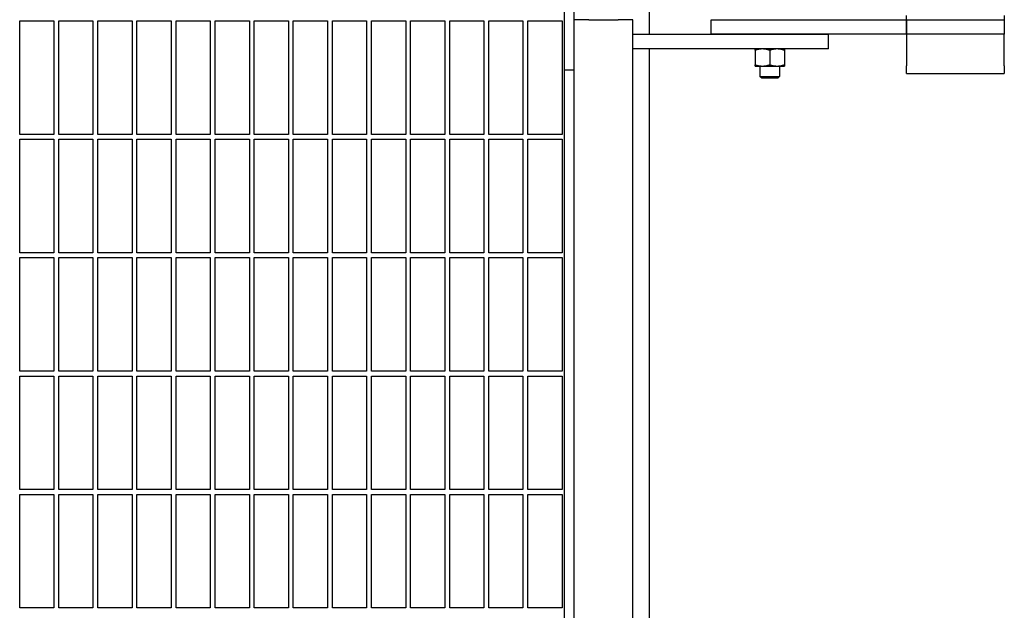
# Model space of a CAD drawing. Header units: inches. Extents: x 18 to 846, y -44 to 561.
# Tile 634 of 637: x 551 to 576, y 474 to 489. Entities that reach past the tile are written whole.
import ezdxf

# ---------------------------------------------------------------- set-up
doc = ezdxf.new("R2010")
doc.units = ezdxf.units.IN
doc.header["$LTSCALE"] = 24
doc.header["$MEASUREMENT"] = 0
doc.layers.add('Visible (ANSI)', color=7, linetype='Continuous', lineweight=30)

msp = doc.modelspace()

# ---------------------------------------------------------------- linework, layer by layer
at = {"layer": 'Visible (ANSI)'}
for p, q in [((566.67843, 488.63168), (566.67843, 492.00668)), ((564.50843, 487.7122), (564.50843, 491.7122)), ((564.75843, 489.00668), (564.75843, 490.2122)), ((550.57093, 486.06918), (550.57093, 488.97543)), ((550.57093, 488.97543), (551.44593, 488.97543)), ((551.44593, 488.97543), (551.44593, 486.06918)), ((551.57093, 486.06918), (551.57093, 488.97543)), ((551.57093, 488.97543), (552.44593, 488.97543)), ((552.44593, 488.97543), (552.44593, 486.06918)), ((552.57093, 486.06918), (552.57093, 488.97543)), ((552.57093, 488.97543), (553.44593, 488.97543)), ((553.44593, 488.97543), (553.44593, 486.06918)), ((553.57093, 486.06918), (553.57093, 488.97543)), ((553.57093, 488.97543), (554.44593, 488.97543)), ((554.44593, 488.97543), (554.44593, 486.06918)), ((554.57093, 486.06918), (554.57093, 488.97543)), ((554.57093, 488.97543), (555.44593, 488.97543)), ((555.44593, 488.97543), (555.44593, 486.06918)), ((555.57093, 486.06918), (555.57093, 488.97543)), ((555.57093, 488.97543), (556.44593, 488.97543)), ((556.44593, 488.97543), (556.44593, 486.06918)), ((556.57093, 486.06918), (556.57093, 488.97543)), ((556.57093, 488.97543), (557.44593, 488.97543)), ((557.44593, 488.97543), (557.44593, 486.06918)), ((557.57093, 486.06918), (557.57093, 488.97543)), ((557.57093, 488.97543), (558.44593, 488.97543)), ((558.44593, 488.97543), (558.44593, 486.06918)), ((558.57093, 486.06918), (558.57093, 488.97543)), ((558.57093, 488.97543), (559.44593, 488.97543)), ((559.44593, 488.97543), (559.44593, 486.06918)), ((559.57093, 486.06918), (559.57093, 488.97543)), ((559.57093, 488.97543), (560.44593, 488.97543)), ((560.44593, 488.97543), (560.44593, 486.06918)), ((560.57093, 486.06918), (560.57093, 488.97543)), ((560.57093, 488.97543), (561.44593, 488.97543)), ((561.44593, 488.97543), (561.44593, 486.06918)), ((561.57093, 486.06918), (561.57093, 488.97543)), ((561.57093, 488.97543), (562.44593, 488.97543)), ((562.44593, 488.97543), (562.44593, 486.06918)), ((562.57093, 486.06918), (562.57093, 488.97543)), ((562.57093, 488.97543), (563.44593, 488.97543)), ((563.44593, 488.97543), (563.44593, 486.06918)), ((563.57093, 486.06918), (563.57093, 488.97543)), ((563.57093, 488.97543), (564.44593, 488.97543)), ((564.44593, 488.97543), (564.44593, 486.06918)), ((564.75843, 410.50668), (564.75843, 489.00668)), ((565.13343, 489.00668), (564.75843, 489.00668)), ((565.13343, 489.00668), (565.88343, 489.00668)), ((566.25843, 489.00668), (565.88343, 489.00668)), ((566.25843, 488.63168), (566.25843, 489.00668)), ((568.25843, 489.00668), (573.25843, 489.00668)), ((568.25843, 488.63168), (568.25843, 489.00668)), ((569.38343, 489.00669), (569.38343, 489.00668)), ((570.13343, 489.00669), (570.13343, 489.00668)), ((573.25843, 489.00668), (573.25843, 489.11652)), ((573.25843, 489.00668), (575.75843, 489.00668)), ((573.25843, 488.63168), (573.25843, 489.00668)), ((573.25843, 489.00668), (573.25843, 488.63168)), ((575.75843, 489.11652), (575.75843, 489.00668)), ((575.75843, 489.00668), (575.75843, 488.63168)), ((566.25843, 488.63168), (571.25843, 488.63168)), ((566.25843, 488.25668), (566.25843, 488.63168)), ((573.25843, 488.63168), (568.25843, 488.63168)), ((571.25843, 488.25668), (571.25843, 488.63168)), ((575.75843, 488.63168), (573.25843, 488.63168)), ((573.25843, 488.63168), (573.25843, 487.82168)), ((575.75843, 487.82168), (575.75843, 488.63168)), ((571.25843, 488.25668), (566.25843, 488.25668)), ((566.25843, 410.50668), (566.25843, 488.25668)), ((566.67843, 410.50668), (566.67843, 488.25668)), ((569.38343, 488.22319), (569.38343, 487.85218)), ((569.75843, 488.22319), (569.75843, 487.85218)), ((570.13343, 488.22319), (570.13343, 487.85218)), ((564.50843, 410.75668), (564.50843, 487.7122)), ((564.75843, 487.7122), (564.50843, 487.7122)), ((569.38343, 487.81868), (569.57093, 487.81868)), ((569.50843, 487.81868), (569.50843, 487.55245)), ((569.57093, 487.81868), (569.94593, 487.81868)), ((569.94593, 487.81868), (570.13343, 487.81868)), ((570.00843, 487.81868), (570.00843, 487.55245)), ((573.25843, 487.63168), (573.25843, 487.82168)), ((573.25843, 487.63168), (575.75843, 487.63168)), ((575.75843, 487.82168), (575.75843, 487.63168)), ((569.50843, 487.55245), (570.00843, 487.55245)), ((569.55562, 487.50668), (569.50843, 487.55245)), ((569.96124, 487.50668), (569.55562, 487.50668)), ((569.96124, 487.50668), (570.00843, 487.55245)), ((551.44593, 486.06918), (550.57093, 486.06918)), ((550.57093, 483.03793), (550.57093, 485.94418)), ((550.57093, 485.94418), (551.44593, 485.94418)), ((551.44593, 485.94418), (551.44593, 483.03793)), ((552.44593, 486.06918), (551.57093, 486.06918)), ((551.57093, 483.03793), (551.57093, 485.94418)), ((551.57093, 485.94418), (552.44593, 485.94418)), ((552.44593, 485.94418), (552.44593, 483.03793)), ((553.44593, 486.06918), (552.57093, 486.06918)), ((552.57093, 483.03793), (552.57093, 485.94418)), ((552.57093, 485.94418), (553.44593, 485.94418)), ((553.44593, 485.94418), (553.44593, 483.03793)), ((554.44593, 486.06918), (553.57093, 486.06918)), ((553.57093, 483.03793), (553.57093, 485.94418)), ((553.57093, 485.94418), (554.44593, 485.94418)), ((554.44593, 485.94418), (554.44593, 483.03793)), ((555.44593, 486.06918), (554.57093, 486.06918)), ((554.57093, 483.03793), (554.57093, 485.94418)), ((554.57093, 485.94418), (555.44593, 485.94418)), ((555.44593, 485.94418), (555.44593, 483.03793)), ((556.44593, 486.06918), (555.57093, 486.06918)), ((555.57093, 483.03793), (555.57093, 485.94418)), ((555.57093, 485.94418), (556.44593, 485.94418)), ((556.44593, 485.94418), (556.44593, 483.03793)), ((557.44593, 486.06918), (556.57093, 486.06918)), ((556.57093, 483.03793), (556.57093, 485.94418)), ((556.57093, 485.94418), (557.44593, 485.94418)), ((557.44593, 485.94418), (557.44593, 483.03793)), ((558.44593, 486.06918), (557.57093, 486.06918)), ((557.57093, 483.03793), (557.57093, 485.94418)), ((557.57093, 485.94418), (558.44593, 485.94418)), ((558.44593, 485.94418), (558.44593, 483.03793)), ((559.44593, 486.06918), (558.57093, 486.06918)), ((558.57093, 483.03793), (558.57093, 485.94418)), ((558.57093, 485.94418), (559.44593, 485.94418)), ((559.44593, 485.94418), (559.44593, 483.03793)), ((560.44593, 486.06918), (559.57093, 486.06918)), ((559.57093, 483.03793), (559.57093, 485.94418)), ((559.57093, 485.94418), (560.44593, 485.94418)), ((560.44593, 485.94418), (560.44593, 483.03793)), ((561.44593, 486.06918), (560.57093, 486.06918)), ((560.57093, 483.03793), (560.57093, 485.94418)), ((560.57093, 485.94418), (561.44593, 485.94418)), ((561.44593, 485.94418), (561.44593, 483.03793)), ((562.44593, 486.06918), (561.57093, 486.06918)), ((561.57093, 483.03793), (561.57093, 485.94418)), ((561.57093, 485.94418), (562.44593, 485.94418)), ((562.44593, 485.94418), (562.44593, 483.03793)), ((563.44593, 486.06918), (562.57093, 486.06918)), ((562.57093, 483.03793), (562.57093, 485.94418)), ((562.57093, 485.94418), (563.44593, 485.94418)), ((563.44593, 485.94418), (563.44593, 483.03793)), ((564.44593, 486.06918), (563.57093, 486.06918)), ((563.57093, 483.03793), (563.57093, 485.94418)), ((563.57093, 485.94418), (564.44593, 485.94418)), ((564.44593, 485.94418), (564.44593, 483.03793)), ((551.44593, 483.03793), (550.57093, 483.03793)), ((550.57093, 480.00668), (550.57093, 482.91293)), ((550.57093, 482.91293), (551.44593, 482.91293)), ((551.44593, 482.91293), (551.44593, 480.00668)), ((552.44593, 483.03793), (551.57093, 483.03793)), ((551.57093, 480.00668), (551.57093, 482.91293)), ((551.57093, 482.91293), (552.44593, 482.91293)), ((552.44593, 482.91293), (552.44593, 480.00668)), ((553.44593, 483.03793), (552.57093, 483.03793)), ((552.57093, 480.00668), (552.57093, 482.91293)), ((552.57093, 482.91293), (553.44593, 482.91293)), ((553.44593, 482.91293), (553.44593, 480.00668)), ((554.44593, 483.03793), (553.57093, 483.03793)), ((553.57093, 480.00668), (553.57093, 482.91293)), ((553.57093, 482.91293), (554.44593, 482.91293)), ((554.44593, 482.91293), (554.44593, 480.00668)), ((555.44593, 483.03793), (554.57093, 483.03793)), ((554.57093, 480.00668), (554.57093, 482.91293)), ((554.57093, 482.91293), (555.44593, 482.91293)), ((555.44593, 482.91293), (555.44593, 480.00668)), ((556.44593, 483.03793), (555.57093, 483.03793)), ((555.57093, 480.00668), (555.57093, 482.91293)), ((555.57093, 482.91293), (556.44593, 482.91293)), ((556.44593, 482.91293), (556.44593, 480.00668)), ((557.44593, 483.03793), (556.57093, 483.03793)), ((556.57093, 480.00668), (556.57093, 482.91293)), ((556.57093, 482.91293), (557.44593, 482.91293)), ((557.44593, 482.91293), (557.44593, 480.00668)), ((558.44593, 483.03793), (557.57093, 483.03793)), ((557.57093, 480.00668), (557.57093, 482.91293)), ((557.57093, 482.91293), (558.44593, 482.91293)), ((558.44593, 482.91293), (558.44593, 480.00668)), ((559.44593, 483.03793), (558.57093, 483.03793)), ((558.57093, 480.00668), (558.57093, 482.91293)), ((558.57093, 482.91293), (559.44593, 482.91293)), ((559.44593, 482.91293), (559.44593, 480.00668)), ((560.44593, 483.03793), (559.57093, 483.03793)), ((559.57093, 480.00668), (559.57093, 482.91293)), ((559.57093, 482.91293), (560.44593, 482.91293)), ((560.44593, 482.91293), (560.44593, 480.00668)), ((561.44593, 483.03793), (560.57093, 483.03793)), ((560.57093, 480.00668), (560.57093, 482.91293)), ((560.57093, 482.91293), (561.44593, 482.91293)), ((561.44593, 482.91293), (561.44593, 480.00668)), ((562.44593, 483.03793), (561.57093, 483.03793)), ((561.57093, 480.00668), (561.57093, 482.91293)), ((561.57093, 482.91293), (562.44593, 482.91293)), ((562.44593, 482.91293), (562.44593, 480.00668)), ((563.44593, 483.03793), (562.57093, 483.03793)), ((562.57093, 480.00668), (562.57093, 482.91293)), ((562.57093, 482.91293), (563.44593, 482.91293)), ((563.44593, 482.91293), (563.44593, 480.00668)), ((564.44593, 483.03793), (563.57093, 483.03793)), ((563.57093, 480.00668), (563.57093, 482.91293)), ((563.57093, 482.91293), (564.44593, 482.91293)), ((564.44593, 482.91293), (564.44593, 480.00668)), ((551.44593, 480.00668), (550.57093, 480.00668)), ((550.57093, 476.97543), (550.57093, 479.88168)), ((550.57093, 479.88168), (551.44593, 479.88168)), ((551.44593, 479.88168), (551.44593, 476.97543)), ((552.44593, 480.00668), (551.57093, 480.00668)), ((551.57093, 476.97543), (551.57093, 479.88168)), ((551.57093, 479.88168), (552.44593, 479.88168)), ((552.44593, 479.88168), (552.44593, 476.97543)), ((553.44593, 480.00668), (552.57093, 480.00668)), ((552.57093, 476.97543), (552.57093, 479.88168)), ((552.57093, 479.88168), (553.44593, 479.88168)), ((553.44593, 479.88168), (553.44593, 476.97543)), ((554.44593, 480.00668), (553.57093, 480.00668)), ((553.57093, 476.97543), (553.57093, 479.88168)), ((553.57093, 479.88168), (554.44593, 479.88168)), ((554.44593, 479.88168), (554.44593, 476.97543)), ((555.44593, 480.00668), (554.57093, 480.00668)), ((554.57093, 476.97543), (554.57093, 479.88168)), ((554.57093, 479.88168), (555.44593, 479.88168)), ((555.44593, 479.88168), (555.44593, 476.97543)), ((556.44593, 480.00668), (555.57093, 480.00668)), ((555.57093, 476.97543), (555.57093, 479.88168)), ((555.57093, 479.88168), (556.44593, 479.88168)), ((556.44593, 479.88168), (556.44593, 476.97543)), ((557.44593, 480.00668), (556.57093, 480.00668)), ((556.57093, 476.97543), (556.57093, 479.88168)), ((556.57093, 479.88168), (557.44593, 479.88168)), ((557.44593, 479.88168), (557.44593, 476.97543)), ((558.44593, 480.00668), (557.57093, 480.00668)), ((557.57093, 476.97543), (557.57093, 479.88168)), ((557.57093, 479.88168), (558.44593, 479.88168)), ((558.44593, 479.88168), (558.44593, 476.97543)), ((559.44593, 480.00668), (558.57093, 480.00668)), ((558.57093, 476.97543), (558.57093, 479.88168)), ((558.57093, 479.88168), (559.44593, 479.88168)), ((559.44593, 479.88168), (559.44593, 476.97543)), ((560.44593, 480.00668), (559.57093, 480.00668)), ((559.57093, 476.97543), (559.57093, 479.88168)), ((559.57093, 479.88168), (560.44593, 479.88168)), ((560.44593, 479.88168), (560.44593, 476.97543)), ((561.44593, 480.00668), (560.57093, 480.00668)), ((560.57093, 476.97543), (560.57093, 479.88168)), ((560.57093, 479.88168), (561.44593, 479.88168)), ((561.44593, 479.88168), (561.44593, 476.97543)), ((562.44593, 480.00668), (561.57093, 480.00668)), ((561.57093, 476.97543), (561.57093, 479.88168)), ((561.57093, 479.88168), (562.44593, 479.88168)), ((562.44593, 479.88168), (562.44593, 476.97543)), ((563.44593, 480.00668), (562.57093, 480.00668)), ((562.57093, 476.97543), (562.57093, 479.88168)), ((562.57093, 479.88168), (563.44593, 479.88168)), ((563.44593, 479.88168), (563.44593, 476.97543)), ((564.44593, 480.00668), (563.57093, 480.00668)), ((563.57093, 476.97543), (563.57093, 479.88168)), ((563.57093, 479.88168), (564.44593, 479.88168)), ((564.44593, 479.88168), (564.44593, 476.97543)), ((551.44593, 476.97543), (550.57093, 476.97543)), ((550.57093, 473.94418), (550.57093, 476.85043)), ((550.57093, 476.85043), (551.44593, 476.85043)), ((551.44593, 476.85043), (551.44593, 473.94418)), ((552.44593, 476.97543), (551.57093, 476.97543)), ((551.57093, 473.94418), (551.57093, 476.85043)), ((551.57093, 476.85043), (552.44593, 476.85043)), ((552.44593, 476.85043), (552.44593, 473.94418)), ((553.44593, 476.97543), (552.57093, 476.97543)), ((552.57093, 473.94418), (552.57093, 476.85043)), ((552.57093, 476.85043), (553.44593, 476.85043)), ((553.44593, 476.85043), (553.44593, 473.94418)), ((554.44593, 476.97543), (553.57093, 476.97543)), ((553.57093, 473.94418), (553.57093, 476.85043)), ((553.57093, 476.85043), (554.44593, 476.85043)), ((554.44593, 476.85043), (554.44593, 473.94418)), ((555.44593, 476.97543), (554.57093, 476.97543)), ((554.57093, 473.94418), (554.57093, 476.85043)), ((554.57093, 476.85043), (555.44593, 476.85043)), ((555.44593, 476.85043), (555.44593, 473.94418)), ((556.44593, 476.97543), (555.57093, 476.97543)), ((555.57093, 473.94418), (555.57093, 476.85043)), ((555.57093, 476.85043), (556.44593, 476.85043)), ((556.44593, 476.85043), (556.44593, 473.94418)), ((557.44593, 476.97543), (556.57093, 476.97543)), ((556.57093, 473.94418), (556.57093, 476.85043)), ((556.57093, 476.85043), (557.44593, 476.85043)), ((557.44593, 476.85043), (557.44593, 473.94418)), ((558.44593, 476.97543), (557.57093, 476.97543)), ((557.57093, 473.94418), (557.57093, 476.85043)), ((557.57093, 476.85043), (558.44593, 476.85043)), ((558.44593, 476.85043), (558.44593, 473.94418)), ((559.44593, 476.97543), (558.57093, 476.97543)), ((558.57093, 473.94418), (558.57093, 476.85043)), ((558.57093, 476.85043), (559.44593, 476.85043)), ((559.44593, 476.85043), (559.44593, 473.94418)), ((560.44593, 476.97543), (559.57093, 476.97543)), ((559.57093, 473.94418), (559.57093, 476.85043)), ((559.57093, 476.85043), (560.44593, 476.85043)), ((560.44593, 476.85043), (560.44593, 473.94418)), ((561.44593, 476.97543), (560.57093, 476.97543)), ((560.57093, 473.94418), (560.57093, 476.85043)), ((560.57093, 476.85043), (561.44593, 476.85043)), ((561.44593, 476.85043), (561.44593, 473.94418)), ((562.44593, 476.97543), (561.57093, 476.97543)), ((561.57093, 473.94418), (561.57093, 476.85043)), ((561.57093, 476.85043), (562.44593, 476.85043)), ((562.44593, 476.85043), (562.44593, 473.94418)), ((563.44593, 476.97543), (562.57093, 476.97543)), ((562.57093, 473.94418), (562.57093, 476.85043)), ((562.57093, 476.85043), (563.44593, 476.85043)), ((563.44593, 476.85043), (563.44593, 473.94418)), ((564.44593, 476.97543), (563.57093, 476.97543)), ((563.57093, 473.94418), (563.57093, 476.85043)), ((563.57093, 476.85043), (564.44593, 476.85043)), ((564.44593, 476.85043), (564.44593, 473.94418)), ((551.44593, 473.94418), (550.57093, 473.94418)), ((552.44593, 473.94418), (551.57093, 473.94418)), ((553.44593, 473.94418), (552.57093, 473.94418)), ((554.44593, 473.94418), (553.57093, 473.94418)), ((555.44593, 473.94418), (554.57093, 473.94418)), ((556.44593, 473.94418), (555.57093, 473.94418)), ((557.44593, 473.94418), (556.57093, 473.94418)), ((558.44593, 473.94418), (557.57093, 473.94418)), ((559.44593, 473.94418), (558.57093, 473.94418)), ((560.44593, 473.94418), (559.57093, 473.94418)), ((561.44593, 473.94418), (560.57093, 473.94418)), ((562.44593, 473.94418), (561.57093, 473.94418)), ((563.44593, 473.94418), (562.57093, 473.94418)), ((564.44593, 473.94418), (563.57093, 473.94418))]:
    msp.add_line(p, q, dxfattribs=at)
for points in [[(569.38343, 488.22319), (569.38343, 488.25668), (569.38343, 488.25668)], [(569.57093, 488.25668), (569.48391, 488.25668), (569.38343, 488.22319)], [(569.75843, 488.22319), (569.65795, 488.25668), (569.57093, 488.25668)], [(569.94593, 488.25668), (569.85891, 488.25668), (569.75843, 488.22319)], [(570.13343, 488.22319), (570.03295, 488.25668), (569.94593, 488.25668)], [(570.13343, 488.25668), (570.13343, 488.25668), (570.13343, 488.22319)], [(569.38343, 487.85218), (569.48391, 487.81868), (569.57093, 487.81868)], [(569.38343, 487.81868), (569.38343, 487.81868), (569.38343, 487.85218)], [(569.57093, 487.81868), (569.65795, 487.81868), (569.75843, 487.85218)], [(569.75843, 487.85218), (569.85891, 487.81868), (569.94593, 487.81868)], [(569.94593, 487.81868), (570.03295, 487.81868), (570.13343, 487.85218)], [(570.13343, 487.85218), (570.13343, 487.81868), (570.13343, 487.81868)]]:
    msp.add_rational_spline(points, [1, 1.0379548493, 1], degree=2, dxfattribs=at)

doc.saveas('drawing.dxf')
